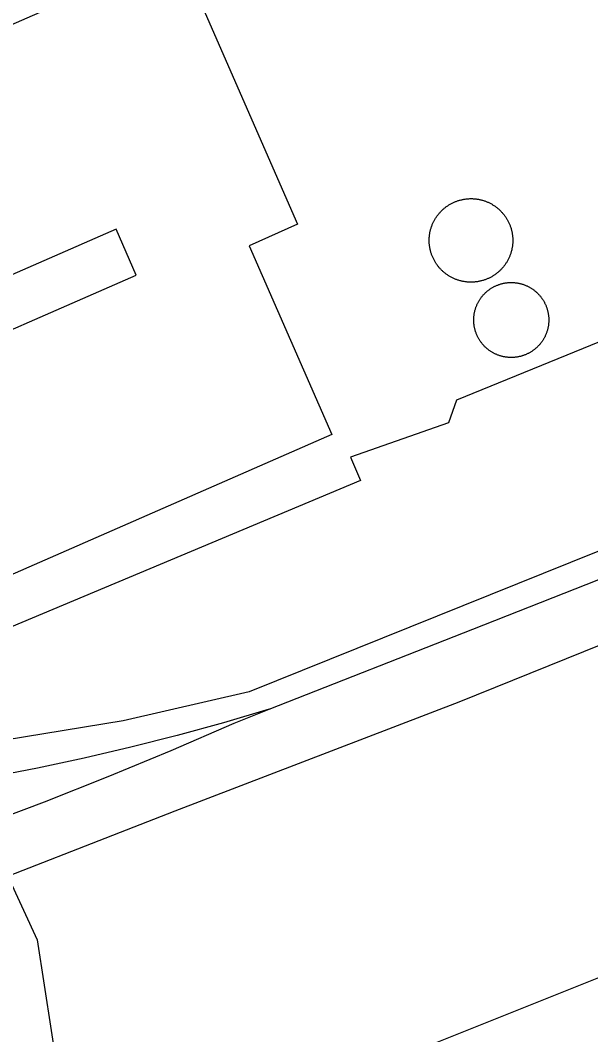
# Model space of a CAD drawing. Extents: x 3651524 to 3689615, y 505651 to 531377.
# Drawn here: x 3679674.9 to 3679820.7, y 515047.8 to 515307.2 of the extents above; entities that cross this region are included whole.
import ezdxf

# ---------------------------------------------------------------- set-up
doc = ezdxf.new("R2010")
doc.units = 0
for name, color, linetype in [('V-BLDG-OTLN', 7, 'Continuous'), ('V-DOMW-TANK', 7, 'Continuous'), ('V-RAIL-TRAK', 7, 'Continuous'), ('V-ROAD-CNTR', 7, 'Continuous'), ('V-SITE-OTLN', 7, 'Continuous'), ('V-TOPO-SHOR', 7, 'Continuous'), ('V-UTIL-LINE', 7, 'Continuous')]:
    doc.layers.add(name, color=color, linetype=linetype)

msp = doc.modelspace()

# ---------------------------------------------------------------- linework, layer by layer
at = {"layer": 'V-BLDG-OTLN'}
msp.add_lwpolyline([(3679754.53, 515201.289), (3679669.415, 515164.069), (3679646.412, 515216.67), (3679704.532, 515242.083), (3679699.388, 515253.851), (3679663.734, 515238.262), (3679640.229, 515292.014), (3679692.107, 515314.699), (3679690.203, 515319.053), (3679683.176, 515315.981), (3679674.199, 515336.51), (3679709.415, 515351.911), (3679717.613, 515333.172), (3679712.581, 515330.973), (3679745.763, 515255.094), (3679733.424, 515249.554)], close=True, dxfattribs=at)
at = {"layer": 'V-DOMW-TANK'}
for points in [[(3679782.309, 515258.256), (3679782.438, 515258.392), (3679782.569, 515258.525), (3679782.702, 515258.654), (3679782.84, 515258.783), (3679782.977, 515258.908), (3679783.116, 515259.03), (3679783.26, 515259.151), (3679783.403, 515259.268), (3679783.548, 515259.385), (3679783.698, 515259.497), (3679783.847, 515259.608), (3679784.001, 515259.717), (3679784.155, 515259.821), (3679784.31, 515259.923), (3679784.468, 515260.022), (3679784.628, 515260.12), (3679784.789, 515260.214), (3679784.953, 515260.306), (3679785.115, 515260.392), (3679785.281, 515260.478), (3679785.449, 515260.56), (3679785.617, 515260.64), (3679785.785, 515260.718), (3679785.959, 515260.792), (3679786.131, 515260.861), (3679786.305, 515260.929), (3679786.479, 515260.995), (3679786.655, 515261.056), (3679786.833, 515261.115), (3679787.011, 515261.169), (3679787.19, 515261.222), (3679787.37, 515261.271), (3679787.55, 515261.32), (3679787.732, 515261.361), (3679787.915, 515261.4), (3679788.097, 515261.437), (3679788.281, 515261.47), (3679788.464, 515261.5), (3679788.648, 515261.529), (3679788.834, 515261.55), (3679789.019, 515261.57), (3679789.205, 515261.586), (3679789.391, 515261.603), (3679789.578, 515261.613), (3679789.764, 515261.621), (3679789.95, 515261.625), (3679790.137, 515261.625), (3679790.323, 515261.623), (3679790.509, 515261.619), (3679790.696, 515261.609), (3679790.882, 515261.597), (3679791.067, 515261.582), (3679791.253, 515261.562), (3679791.437, 515261.541), (3679791.624, 515261.517), (3679791.808, 515261.488), (3679791.988, 515261.455), (3679792.174, 515261.423), (3679792.357, 515261.384), (3679792.539, 515261.343), (3679792.719, 515261.298), (3679792.899, 515261.251), (3679793.08, 515261.201), (3679793.258, 515261.148), (3679793.436, 515261.091), (3679793.612, 515261.031), (3679793.788, 515260.968), (3679793.962, 515260.9), (3679794.134, 515260.833), (3679794.309, 515260.761), (3679794.478, 515260.685), (3679794.648, 515260.607), (3679794.816, 515260.528), (3679794.982, 515260.444), (3679795.148, 515260.356), (3679795.312, 515260.267), (3679795.474, 515260.175), (3679795.634, 515260.079), (3679795.791, 515259.981), (3679795.949, 515259.88), (3679796.107, 515259.778), (3679796.258, 515259.672), (3679796.408, 515259.563), (3679796.557, 515259.45), (3679796.705, 515259.336), (3679796.852, 515259.221), (3679796.995, 515259.1), (3679797.137, 515258.979), (3679797.276, 515258.854), (3679797.411, 515258.729), (3679797.546, 515258.6), (3679797.68, 515258.469), (3679797.811, 515258.334), (3679797.938, 515258.199), (3679798.062, 515258.062), (3679798.185, 515257.918), (3679798.306, 515257.779), (3679798.425, 515257.636), (3679798.54, 515257.488), (3679798.652, 515257.341)], [(3679784.243, 515242.003), (3679784.089, 515242.106), (3679783.935, 515242.212), (3679783.784, 515242.321), (3679783.634, 515242.433), (3679783.487, 515242.548), (3679783.339, 515242.663), (3679783.198, 515242.784), (3679783.057, 515242.905), (3679782.918, 515243.029), (3679782.78, 515243.154), (3679782.645, 515243.283), (3679782.512, 515243.414), (3679782.383, 515243.548), (3679782.254, 515243.685), (3679782.129, 515243.822), (3679782.006, 515243.961), (3679781.885, 515244.105), (3679781.769, 515244.248), (3679781.652, 515244.395), (3679781.539, 515244.543), (3679781.429, 515244.694), (3679781.322, 515244.846), (3679781.216, 515245), (3679781.113, 515245.157), (3679781.017, 515245.313), (3679780.917, 515245.473), (3679780.822, 515245.635), (3679780.732, 515245.796), (3679780.644, 515245.96), (3679780.558, 515246.126), (3679780.476, 515246.294), (3679780.396, 515246.462), (3679780.319, 515246.632), (3679780.245, 515246.804), (3679780.175, 515246.974), (3679780.108, 515247.15), (3679780.042, 515247.324), (3679779.981, 515247.5), (3679779.923, 515247.678), (3679779.868, 515247.857), (3679779.815, 515248.035), (3679779.766, 515248.215), (3679779.721, 515248.395), (3679779.678, 515248.577), (3679779.637, 515248.76), (3679779.6, 515248.942), (3679779.567, 515249.124), (3679779.536, 515249.309), (3679779.51, 515249.493), (3679779.487, 515249.679), (3679779.467, 515249.864), (3679779.448, 515250.05), (3679779.434, 515250.236), (3679779.424, 515250.421), (3679779.417, 515250.607), (3679779.413, 515250.793), (3679779.411, 515250.982), (3679779.413, 515251.168), (3679779.42, 515251.355), (3679779.43, 515251.541), (3679779.44, 515251.725), (3679779.456, 515251.912), (3679779.475, 515252.098), (3679779.497, 515252.282), (3679779.522, 515252.467), (3679779.551, 515252.651), (3679779.581, 515252.835), (3679779.616, 515253.02), (3679779.653, 515253.202), (3679779.694, 515253.384), (3679779.739, 515253.564), (3679779.786, 515253.747), (3679779.837, 515253.925), (3679779.891, 515254.101), (3679779.948, 515254.283), (3679780.007, 515254.457), (3679780.071, 515254.633), (3679780.136, 515254.808), (3679780.206, 515254.98), (3679780.278, 515255.152), (3679780.351, 515255.324), (3679780.429, 515255.492), (3679780.511, 515255.659), (3679780.595, 515255.827), (3679780.681, 515255.991), (3679780.771, 515256.155), (3679780.863, 515256.317), (3679780.96, 515256.479), (3679781.056, 515256.638), (3679781.158, 515256.794), (3679781.261, 515256.948), (3679781.367, 515257.101), (3679781.476, 515257.253), (3679781.588, 515257.402), (3679781.703, 515257.55), (3679781.818, 515257.695), (3679781.937, 515257.839), (3679782.057, 515257.978), (3679782.182, 515258.119), (3679782.309, 515258.256)], [(3679798.652, 515257.341), (3679798.763, 515257.189), (3679798.871, 515257.038), (3679798.976, 515256.884), (3679799.078, 515256.729), (3679799.179, 515256.571), (3679799.275, 515256.411), (3679799.369, 515256.251), (3679799.461, 515256.088), (3679799.549, 515255.924), (3679799.633, 515255.758), (3679799.717, 515255.59), (3679799.797, 515255.422), (3679799.873, 515255.252), (3679799.947, 515255.08), (3679800.018, 515254.906), (3679800.086, 515254.734), (3679800.149, 515254.56), (3679800.211, 515254.384), (3679800.27, 515254.205), (3679800.326, 515254.027), (3679800.377, 515253.849), (3679800.426, 515253.669), (3679800.473, 515253.489), (3679800.516, 515253.306), (3679800.555, 515253.124), (3679800.592, 515252.942), (3679800.625, 515252.76), (3679800.655, 515252.575), (3679800.682, 515252.391), (3679800.706, 515252.205), (3679800.725, 515252.02), (3679800.743, 515251.834), (3679800.758, 515251.647), (3679800.768, 515251.461), (3679800.776, 515251.277), (3679800.78, 515251.088), (3679800.78, 515250.902), (3679800.778, 515250.716), (3679800.772, 515250.529), (3679800.764, 515250.343), (3679800.752, 515250.159), (3679800.737, 515249.972), (3679800.717, 515249.786), (3679800.698, 515249.601), (3679800.672, 515249.417), (3679800.643, 515249.233), (3679800.61, 515249.049), (3679800.579, 515248.864), (3679800.539, 515248.682), (3679800.498, 515248.5), (3679800.453, 515248.319), (3679800.405, 515248.137), (3679800.356, 515247.961), (3679800.301, 515247.779), (3679800.246, 515247.603), (3679800.184, 515247.427), (3679800.123, 515247.25), (3679800.057, 515247.076), (3679799.988, 515246.904), (3679799.916, 515246.732)], [(3679799.916, 515246.732), (3679799.84, 515246.56), (3679799.762, 515246.392), (3679799.685, 515246.224), (3679799.598, 515246.056), (3679799.51, 515245.893), (3679799.42, 515245.729), (3679799.328, 515245.567), (3679799.234, 515245.405), (3679799.136, 515245.247), (3679799.035, 515245.09), (3679798.931, 515244.936), (3679798.824, 515244.783), (3679798.716, 515244.631), (3679798.605, 515244.481), (3679798.488, 515244.334), (3679798.374, 515244.189), (3679798.255, 515244.045), (3679798.134, 515243.902), (3679798.009, 515243.765), (3679797.882, 515243.627), (3679797.753, 515243.492), (3679797.622, 515243.359), (3679797.489, 515243.23), (3679797.354, 515243.101), (3679797.215, 515242.976), (3679797.075, 515242.853), (3679796.934, 515242.733), (3679796.789, 515242.614), (3679796.643, 515242.499), (3679796.494, 515242.386), (3679796.344, 515242.276), (3679796.191, 515242.167), (3679796.037, 515242.063), (3679795.881, 515241.96), (3679795.724, 515241.862), (3679795.564, 515241.764), (3679795.404, 515241.67), (3679795.238, 515241.579), (3679795.077, 515241.491), (3679794.911, 515241.405), (3679794.745, 515241.323), (3679794.575, 515241.244), (3679794.407, 515241.166), (3679794.235, 515241.092), (3679794.061, 515241.022), (3679793.887, 515240.955), (3679793.713, 515240.889), (3679793.536, 515240.828), (3679793.362, 515240.768), (3679793.184, 515240.711), (3679793.002, 515240.662), (3679792.822, 515240.613), (3679792.641, 515240.566), (3679792.461, 515240.523), (3679792.279, 515240.484), (3679792.095, 515240.447), (3679791.912, 515240.416), (3679791.728, 515240.383), (3679791.544, 515240.357), (3679791.359, 515240.334), (3679791.173, 515240.314), (3679790.987, 515240.297), (3679790.802, 515240.281), (3679790.616, 515240.271), (3679790.43, 515240.263), (3679790.243, 515240.259), (3679790.057, 515240.259), (3679789.87, 515240.261), (3679789.684, 515240.265), (3679789.498, 515240.275), (3679789.311, 515240.287), (3679789.125, 515240.302), (3679788.939, 515240.322), (3679788.754, 515240.342), (3679788.57, 515240.367), (3679788.386, 515240.396), (3679788.203, 515240.429), (3679788.019, 515240.461), (3679787.835, 515240.5), (3679787.655, 515240.541), (3679787.472, 515240.586), (3679787.292, 515240.633), (3679787.112, 515240.685), (3679786.934, 515240.736), (3679786.755, 515240.793), (3679786.579, 515240.852), (3679786.405, 515240.916), (3679786.229, 515240.979), (3679786.057, 515241.051), (3679785.885, 515241.123), (3679785.713, 515241.199), (3679785.545, 515241.276), (3679785.377, 515241.356), (3679785.209, 515241.44), (3679785.045, 515241.526), (3679784.882, 515241.616), (3679784.72, 515241.709), (3679784.56, 515241.805), (3679784.4, 515241.903), (3679784.243, 515242.003)], [(3679790.802, 515230.401), (3679790.8, 515230.567), (3679790.802, 515230.735), (3679790.806, 515230.903), (3679790.813, 515231.069), (3679790.823, 515231.237), (3679790.835, 515231.405), (3679790.851, 515231.571), (3679790.87, 515231.739), (3679790.89, 515231.903), (3679790.917, 515232.069), (3679790.942, 515232.234), (3679790.972, 515232.398), (3679791.007, 515232.562), (3679791.042, 515232.726), (3679791.081, 515232.89), (3679791.122, 515233.052), (3679791.167, 515233.213), (3679791.216, 515233.373), (3679791.263, 515233.533), (3679791.316, 515233.693), (3679791.372, 515233.85), (3679791.429, 515234.006), (3679791.49, 515234.162), (3679791.554, 515234.317), (3679791.622, 515234.471), (3679791.689, 515234.624), (3679791.761, 515234.774), (3679791.837, 515234.926), (3679791.912, 515235.073), (3679791.992, 515235.22), (3679792.074, 515235.366), (3679792.16, 515235.511), (3679792.246, 515235.655), (3679792.336, 515235.796), (3679792.428, 515235.935), (3679792.523, 515236.072), (3679792.619, 515236.212), (3679792.719, 515236.345), (3679792.82, 515236.48), (3679792.924, 515236.609), (3679793.031, 515236.738), (3679793.139, 515236.865), (3679793.25, 515236.992), (3679793.362, 515237.115), (3679793.477, 515237.238), (3679793.594, 515237.357), (3679793.715, 515237.475), (3679793.835, 515237.59), (3679793.956, 515237.703), (3679794.083, 515237.815), (3679794.21, 515237.924), (3679794.339, 515238.03), (3679794.47, 515238.135), (3679794.603, 515238.239), (3679794.737, 515238.337), (3679794.874, 515238.436), (3679795.011, 515238.53), (3679795.152, 515238.622), (3679795.292, 515238.712), (3679795.433, 515238.8), (3679795.578, 515238.886), (3679795.724, 515238.968), (3679795.869, 515239.05), (3679796.019, 515239.128), (3679796.168, 515239.202), (3679796.32, 515239.275), (3679796.471, 515239.345), (3679796.625, 515239.411), (3679796.778, 515239.476), (3679796.934, 515239.538), (3679797.092, 515239.597), (3679797.249, 515239.652), (3679797.407, 515239.708), (3679797.567, 515239.757), (3679797.727, 515239.806), (3679797.888, 515239.851), (3679798.05, 515239.894), (3679798.214, 515239.933), (3679798.376, 515239.97), (3679798.54, 515240.003), (3679798.706, 515240.033), (3679798.869, 515240.062), (3679799.035, 515240.089), (3679799.201, 515240.109), (3679799.367, 515240.129), (3679799.535, 515240.148), (3679799.701, 515240.158), (3679799.869, 515240.17), (3679800.035, 515240.175), (3679800.203, 515240.183), (3679800.371, 515240.185), (3679800.539, 515240.183), (3679800.704, 515240.179), (3679800.872, 515240.173), (3679801.04, 515240.162), (3679801.206, 515240.15), (3679801.374, 515240.134), (3679801.54, 515240.115), (3679801.706, 515240.095), (3679801.872, 515240.07)], [(3679801.872, 515240.07), (3679802.036, 515240.043), (3679802.201, 515240.013), (3679802.365, 515239.98), (3679802.529, 515239.945), (3679802.691, 515239.906), (3679802.853, 515239.863), (3679803.015, 515239.82), (3679803.176, 515239.773), (3679803.336, 515239.722), (3679803.494, 515239.671), (3679803.651, 515239.615), (3679803.809, 515239.556), (3679803.965, 515239.495), (3679804.12, 515239.429), (3679804.274, 515239.366), (3679804.426, 515239.296), (3679804.577, 515239.224), (3679804.727, 515239.151), (3679804.876, 515239.075), (3679805.024, 515238.995), (3679805.171, 515238.913), (3679805.314, 515238.827), (3679805.456, 515238.741), (3679805.599, 515238.651), (3679805.738, 515238.559), (3679805.876, 515238.464), (3679806.013, 515238.368), (3679806.148, 515238.266), (3679806.281, 515238.168), (3679806.412, 515238.063), (3679806.543, 515237.957), (3679806.668, 515237.848), (3679806.795, 515237.737), (3679806.918, 515237.625), (3679807.039, 515237.51), (3679807.16, 515237.393), (3679807.276, 515237.275), (3679807.393, 515237.154), (3679807.506, 515237.031), (3679807.616, 515236.906), (3679807.727, 515236.779), (3679807.833, 515236.65), (3679807.938, 515236.519), (3679808.04, 515236.386), (3679808.139, 515236.253), (3679808.237, 515236.115), (3679808.333, 515235.978), (3679808.425, 515235.839), (3679808.515, 515235.698), (3679808.604, 515235.556), (3679808.688, 515235.411), (3679808.771, 515235.265), (3679808.851, 515235.12), (3679808.929, 515234.971), (3679809.005, 515234.821), (3679809.075, 515234.672), (3679809.146, 515234.518), (3679809.214, 515234.364), (3679809.277, 515234.211), (3679809.339, 515234.055), (3679809.398, 515233.899), (3679809.456, 515233.742), (3679809.509, 515233.582), (3679809.558, 515233.422), (3679809.607, 515233.263), (3679809.652, 515233.101), (3679809.695, 515232.939), (3679809.734, 515232.777), (3679809.771, 515232.613), (3679809.804, 515232.449), (3679809.834, 515232.286), (3679809.863, 515232.12), (3679809.888, 515231.954), (3679809.91, 515231.788), (3679809.929, 515231.622), (3679809.947, 515231.456), (3679809.959, 515231.288), (3679809.97, 515231.122), (3679809.978, 515230.954), (3679809.982, 515230.787), (3679809.984, 515230.621), (3679809.984, 515230.453), (3679809.98, 515230.285), (3679809.97, 515230.119), (3679809.963, 515229.951), (3679809.949, 515229.785), (3679809.935, 515229.617), (3679809.916, 515229.451), (3679809.894, 515229.285), (3679809.869, 515229.119), (3679809.843, 515228.954), (3679809.812, 515228.79), (3679809.779, 515228.626), (3679809.744, 515228.462), (3679809.705, 515228.3), (3679809.662, 515228.136), (3679809.619, 515227.977), (3679809.572, 515227.815), (3679809.521, 515227.655), (3679809.47, 515227.497)], [(3679802.245, 515221.185), (3679802.081, 515221.155), (3679801.915, 515221.126), (3679801.749, 515221.102), (3679801.583, 515221.079), (3679801.417, 515221.059), (3679801.251, 515221.042), (3679801.083, 515221.03), (3679800.917, 515221.018), (3679800.749, 515221.011), (3679800.582, 515221.005), (3679800.416, 515221.003), (3679800.248, 515221.005), (3679800.08, 515221.009), (3679799.912, 515221.016), (3679799.746, 515221.026), (3679799.578, 515221.038), (3679799.412, 515221.054), (3679799.246, 515221.073), (3679799.08, 515221.093), (3679798.914, 515221.118), (3679798.749, 515221.145), (3679798.585, 515221.175), (3679798.421, 515221.208), (3679798.257, 515221.245), (3679798.093, 515221.282), (3679797.931, 515221.325), (3679797.77, 515221.368), (3679797.61, 515221.415), (3679797.45, 515221.466), (3679797.29, 515221.517), (3679797.133, 515221.573), (3679796.975, 515221.632), (3679796.821, 515221.693), (3679796.666, 515221.757), (3679796.512, 515221.822), (3679796.359, 515221.892), (3679796.207, 515221.964), (3679796.057, 515222.037), (3679795.908, 515222.115), (3679795.763, 515222.193), (3679795.615, 515222.275), (3679795.472, 515222.361), (3679795.33, 515222.447), (3679795.187, 515222.537), (3679795.048, 515222.629), (3679794.909, 515222.724), (3679794.773, 515222.822), (3679794.638, 515222.92), (3679794.505, 515223.021), (3679794.376, 515223.125), (3679794.245, 515223.231), (3679794.116, 515223.34), (3679793.991, 515223.451), (3679793.866, 515223.563), (3679793.745, 515223.678), (3679793.627, 515223.795), (3679793.508, 515223.913), (3679793.393, 515224.034), (3679793.278, 515224.157), (3679793.168, 515224.28), (3679793.059, 515224.409), (3679792.953, 515224.538), (3679792.848, 515224.671), (3679792.746, 515224.802), (3679792.643, 515224.935), (3679792.547, 515225.073), (3679792.453, 515225.21), (3679792.361, 515225.349), (3679792.271, 515225.49), (3679792.183, 515225.632), (3679792.097, 515225.777), (3679792.015, 515225.92), (3679791.935, 515226.068), (3679791.857, 515226.217), (3679791.779, 515226.367), (3679791.71, 515226.516), (3679791.64, 515226.67), (3679791.57, 515226.824), (3679791.507, 515226.977), (3679791.445, 515227.133), (3679791.386, 515227.291), (3679791.331, 515227.448), (3679791.277, 515227.606), (3679791.226, 515227.766), (3679791.179, 515227.925), (3679791.134, 515228.087), (3679791.091, 515228.247), (3679791.052, 515228.411), (3679791.015, 515228.575), (3679790.981, 515228.739), (3679790.95, 515228.902), (3679790.923, 515229.068), (3679790.897, 515229.234), (3679790.874, 515229.4), (3679790.858, 515229.566), (3679790.839, 515229.732), (3679790.825, 515229.9), (3679790.815, 515230.066), (3679790.806, 515230.234), (3679790.802, 515230.401)], [(3679809.47, 515227.497), (3679809.415, 515227.338), (3679809.355, 515227.182), (3679809.294, 515227.024), (3679809.23, 515226.871), (3679809.165, 515226.717), (3679809.095, 515226.566), (3679809.023, 515226.414), (3679808.95, 515226.265), (3679808.872, 515226.115), (3679808.792, 515225.968), (3679808.71, 515225.822), (3679808.626, 515225.677), (3679808.538, 515225.535), (3679808.452, 515225.392), (3679808.358, 515225.253), (3679808.262, 515225.116), (3679808.165, 515224.978), (3679808.067, 515224.843), (3679807.965, 515224.71), (3679807.86, 515224.579), (3679807.754, 515224.45), (3679807.647, 515224.323), (3679807.537, 515224.196), (3679807.422, 515224.071), (3679807.307, 515223.95), (3679807.19, 515223.832), (3679807.072, 515223.713), (3679806.951, 515223.598), (3679806.828, 515223.485), (3679806.703, 515223.373), (3679806.576, 515223.264), (3679806.447, 515223.158), (3679806.316, 515223.053), (3679806.183, 515222.951), (3679806.048, 515222.853), (3679805.912, 515222.754), (3679805.775, 515222.658), (3679805.636, 515222.566), (3679805.495, 515222.476), (3679805.351, 515222.388), (3679805.208, 515222.302), (3679805.063, 515222.22), (3679804.915, 515222.14), (3679804.768, 515222.062), (3679804.618, 515221.984), (3679804.467, 515221.915), (3679804.315, 515221.843), (3679804.161, 515221.775), (3679804.006, 515221.712), (3679803.85, 515221.65), (3679803.694, 515221.591), (3679803.537, 515221.536), (3679803.377, 515221.482), (3679803.217, 515221.431), (3679803.058, 515221.382), (3679802.896, 515221.337), (3679802.734, 515221.296), (3679802.572, 515221.255), (3679802.408, 515221.218), (3679802.245, 515221.185)]]:
    msp.add_lwpolyline(points, dxfattribs=at)
at = {"layer": 'V-RAIL-TRAK'}
for points in [[(3679244.449, 514952.689), (3679430.965, 515016.73), (3679529.768, 515050.663), (3679603.902, 515077.991), (3679648.296, 515095.293), (3679664.744, 515101.218), (3679681.095, 515107.405), (3679697.346, 515113.852), (3679713.492, 515120.555), (3679729.528, 515127.514), (3679738.539, 515131.061), (3679790.577, 515151.553), (3679866.255, 515181.36), (3679953.688, 515218.169)], [(3679959.129, 515204.179), (3679869.28, 515166.086), (3679787.028, 515132.88), (3679714.389, 515105.025), (3679593.813, 515057.923), (3679485.925, 515020.133)], [(3679738.539, 515131.061), (3679726.808, 515127.61), (3679715.012, 515124.381), (3679703.16, 515121.374), (3679691.251, 515118.593), (3679679.293, 515116.037), (3679667.289, 515113.709)]]:
    msp.add_lwpolyline(points, dxfattribs=at)
at = {"layer": 'V-ROAD-CNTR'}
msp.add_lwpolyline([(3679655.562, 515109.039), (3679663.631, 515105.765), (3679679.242, 515072.109), (3679684.582, 515037.328), (3679696.675, 514994.697)], dxfattribs=at)
at = {"layer": 'V-SITE-OTLN'}
msp.add_lwpolyline([(3680122.529, 515303.114), (3679945.748, 515221.042), (3679733.426, 515135.55), (3679701.163, 515128.057), (3679645.443, 515118.945), (3679612.612, 515117.487), (3679599.873, 515116.363), (3679509.614, 515083.726), (3679417.905, 515044.421)], dxfattribs=at)
at = {"layer": 'V-TOPO-SHOR'}
msp.add_line((3679964.092, 515118.763), (3679729.85, 515025.311), dxfattribs=at)
at = {"layer": 'V-UTIL-LINE'}
msp.add_lwpolyline([(3679904.821, 515258.379), (3679786.401, 515210.116), (3679784.339, 515204.257), (3679759.308, 515195.508), (3679761.827, 515189.571), (3679637.184, 515137.301), (3679622.029, 515170.954)], dxfattribs=at)

doc.saveas('drawing.dxf')
